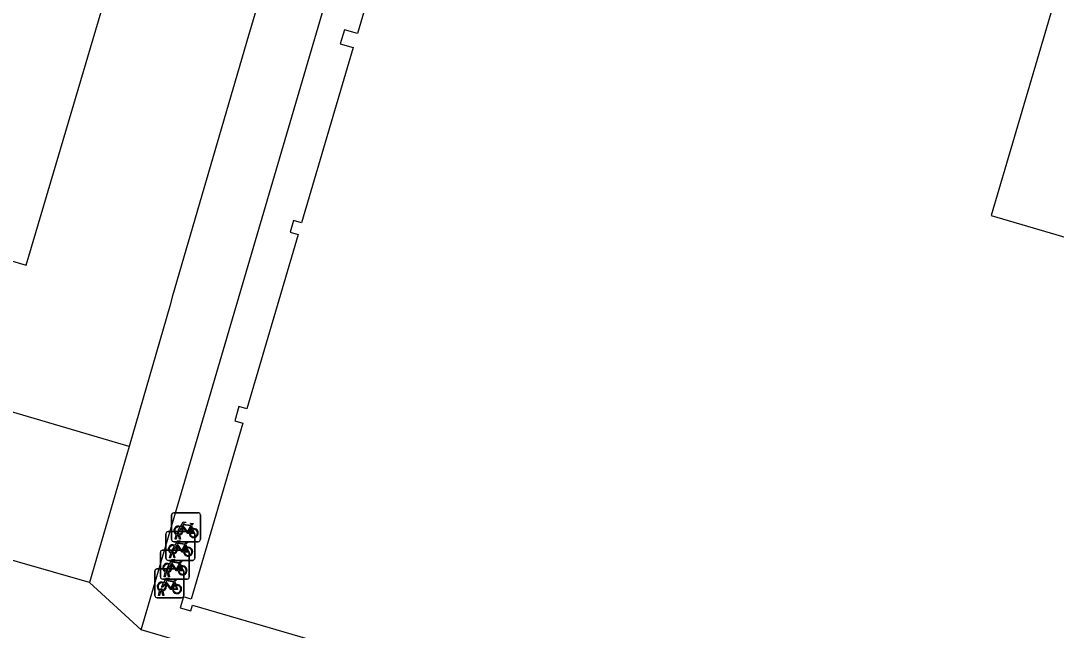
# Model space of a CAD drawing. Extents: x 161772 to 163123, y 383092 to 383917.
# Drawn here: x 162983.5 to 163019.32, y 383678.23 to 383699.32 of the extents above; entities that cross this region are included whole.
import ezdxf

# ---------------------------------------------------------------- set-up
doc = ezdxf.new("R2010")
doc.units = 0
for name, color, linetype in [('IMGEO_Fietsenrek', 7, 'Continuous'), ('IMGEO_Pand', 7, 'Continuous'), ('IMGEO_Rijbaan_lokaal_open', 7, 'Continuous'), ('IMGEO_Voetpad_open', 7, 'Continuous')]:
    doc.layers.add(name, color=color, linetype=linetype)

msp = doc.modelspace()

# ---------------------------------------------------------------- linework, layer by layer
at = {"layer": 'IMGEO_Fietsenrek'}
for p, q in [((162988.719, 383681.372), (162988.719, 383682.213)), ((162988.719, 383682.213), (162988.719, 383681.372)), ((162988.794, 383682.297), (162989.635, 383682.297)), ((162989.635, 383682.297), (162988.794, 383682.297)), ((162989.719, 383682.222), (162989.719, 383681.381)), ((162989.719, 383681.381), (162989.719, 383682.222)), ((162989.406, 383681.846), (162989.442, 383681.751)), ((162988.527, 383680.726), (162988.527, 383681.567)), ((162988.527, 383681.567), (162988.527, 383680.726)), ((162988.602, 383681.651), (162989.443, 383681.651)), ((162989.443, 383681.651), (162988.602, 383681.651)), ((162988.846, 383681.381), (162988.885, 383681.541)), ((162988.88, 383681.381), (162988.846, 383681.381)), ((162988.915, 383681.529), (162988.88, 383681.381)), ((162988.957, 383681.553), (162988.956, 383681.557)), ((162988.998, 383681.381), (162988.964, 383681.523)), ((162988.988, 383681.564), (162988.989, 383681.557)), ((162988.996, 383681.527), (162989.031, 383681.381)), ((162989.031, 383681.381), (162988.998, 383681.381)), ((162989.527, 383681.576), (162989.527, 383680.735)), ((162989.527, 383680.735), (162989.527, 383681.576)), ((162988.409, 383681.005), (162989.25, 383681.005)), ((162989.25, 383681.005), (162988.409, 383681.005)), ((162989.644, 383681.297), (162988.803, 383681.297)), ((162988.803, 383681.297), (162989.644, 383681.297)), ((162989.214, 383681.2), (162989.25, 383681.105)), ((162988.334, 383680.08), (162988.334, 383680.921)), ((162988.334, 383680.921), (162988.334, 383680.08)), ((162989.452, 383680.651), (162988.611, 383680.651)), ((162988.611, 383680.651), (162989.452, 383680.651)), ((162988.654, 383680.735), (162988.693, 383680.895)), ((162988.688, 383680.735), (162988.654, 383680.735)), ((162988.723, 383680.883), (162988.688, 383680.735)), ((162988.765, 383680.907), (162988.764, 383680.911)), ((162988.806, 383680.735), (162988.772, 383680.877)), ((162988.796, 383680.918), (162988.797, 383680.911)), ((162988.804, 383680.881), (162988.839, 383680.735)), ((162988.839, 383680.735), (162988.806, 383680.735)), ((162989.334, 383680.93), (162989.334, 383680.089)), ((162989.334, 383680.089), (162989.334, 383680.93)), ((162988.141, 383679.434), (162988.141, 383680.275)), ((162988.141, 383680.275), (162988.141, 383679.434)), ((162988.216, 383680.359), (162989.057, 383680.359)), ((162989.057, 383680.359), (162988.216, 383680.359)), ((162988.603, 383680.272), (162988.604, 383680.265)), ((162989.021, 383680.554), (162989.057, 383680.459)), ((162989.141, 383680.284), (162989.141, 383679.443)), ((162989.141, 383679.443), (162989.141, 383680.284)), ((162989.259, 383680.005), (162988.418, 383680.005)), ((162988.418, 383680.005), (162989.259, 383680.005)), ((162988.461, 383680.089), (162988.5, 383680.249)), ((162988.495, 383680.089), (162988.461, 383680.089)), ((162988.53, 383680.237), (162988.495, 383680.089)), ((162988.572, 383680.261), (162988.571, 383680.265)), ((162988.613, 383680.089), (162988.579, 383680.231)), ((162988.611, 383680.235), (162988.646, 383680.089)), ((162988.646, 383680.089), (162988.613, 383680.089)), ((162988.268, 383679.443), (162988.307, 383679.603)), ((162988.337, 383679.591), (162988.302, 383679.443)), ((162988.379, 383679.615), (162988.378, 383679.619)), ((162988.42, 383679.443), (162988.386, 383679.585)), ((162988.41, 383679.626), (162988.411, 383679.619)), ((162988.418, 383679.589), (162988.453, 383679.443)), ((162988.828, 383679.908), (162988.864, 383679.813)), ((162989.066, 383679.359), (162988.225, 383679.359)), ((162988.225, 383679.359), (162989.066, 383679.359)), ((162988.302, 383679.443), (162988.268, 383679.443)), ((162988.453, 383679.443), (162988.42, 383679.443))]:
    msp.add_line(p, q, dxfattribs=at)
for points in [[(162989.053, 383681.771), (162989.001, 383681.681), (162988.961, 383681.656), (162988.962, 383681.703), (162989.017, 383681.797)], [(162989.032, 383681.823), (162989.127, 383681.987), (162989.213, 383681.973), (162989.215, 383681.964), (162989.159, 383681.953), (162989.132, 383681.908), (162989.388, 383681.867)], [(162989.328, 383681.579), (162989.278, 383681.579), (162989.087, 383681.83), (162989.068, 383681.798)], [(162989.375, 383681.842), (162989.118, 383681.883), (162989.101, 383681.854), (162989.268, 383681.634), (162989.375, 383681.842)], [(162989.423, 383681.744), (162989.393, 383681.821), (162989.284, 383681.603), (162989.327, 383681.603)], [(162989.357, 383681.603), (162989.477, 383681.602), (162989.433, 383681.716)], [(162989.453, 383681.723), (162989.508, 383681.578), (162989.358, 383681.578)], [(162989.388, 383681.867), (162989.413, 383681.916), (162989.407, 383681.92), (162989.384, 383681.924), (162989.372, 383681.931), (162989.371, 383681.934), (162989.373, 383681.939), (162989.468, 383681.924), (162989.47, 383681.914), (162989.46, 383681.901), (162989.448, 383681.895), (162989.434, 383681.901), (162989.406, 383681.846)], [(162988.861, 383681.125), (162988.809, 383681.035), (162988.769, 383681.01), (162988.77, 383681.057), (162988.825, 383681.151)], [(162988.84, 383681.177), (162988.935, 383681.341), (162989.021, 383681.327), (162989.023, 383681.318), (162988.967, 383681.307), (162988.94, 383681.262), (162989.196, 383681.221)], [(162989.136, 383680.933), (162989.086, 383680.933), (162988.895, 383681.184), (162988.876, 383681.152)], [(162989.183, 383681.196), (162988.926, 383681.237), (162988.909, 383681.208), (162989.076, 383680.988), (162989.183, 383681.196)], [(162989.231, 383681.098), (162989.201, 383681.175), (162989.092, 383680.957), (162989.135, 383680.957)], [(162989.165, 383680.957), (162989.285, 383680.956), (162989.241, 383681.07)], [(162989.261, 383681.077), (162989.316, 383680.932), (162989.166, 383680.932)], [(162989.196, 383681.221), (162989.221, 383681.27), (162989.215, 383681.274), (162989.192, 383681.278), (162989.18, 383681.285), (162989.179, 383681.288), (162989.181, 383681.293), (162989.276, 383681.278), (162989.278, 383681.268), (162989.268, 383681.255), (162989.256, 383681.249), (162989.242, 383681.255), (162989.214, 383681.2)], [(162988.647, 383680.531), (162988.742, 383680.695), (162988.828, 383680.681), (162988.83, 383680.672), (162988.774, 383680.661), (162988.747, 383680.616), (162989.003, 383680.575)], [(162989.003, 383680.575), (162989.028, 383680.624), (162989.022, 383680.628), (162988.999, 383680.632), (162988.987, 383680.639), (162988.986, 383680.642), (162988.988, 383680.647), (162989.083, 383680.632), (162989.085, 383680.622), (162989.075, 383680.609), (162989.063, 383680.603), (162989.049, 383680.609), (162989.021, 383680.554)], [(162988.668, 383680.479), (162988.616, 383680.389), (162988.576, 383680.364), (162988.577, 383680.411), (162988.632, 383680.505)], [(162988.943, 383680.287), (162988.893, 383680.287), (162988.702, 383680.538), (162988.683, 383680.506)], [(162988.99, 383680.55), (162988.733, 383680.591), (162988.716, 383680.562), (162988.883, 383680.342), (162988.99, 383680.55)], [(162989.038, 383680.452), (162989.008, 383680.529), (162988.899, 383680.311), (162988.942, 383680.311)], [(162988.972, 383680.311), (162989.092, 383680.31), (162989.048, 383680.424)], [(162989.068, 383680.431), (162989.123, 383680.286), (162988.973, 383680.286)], [(162988.454, 383679.885), (162988.549, 383680.049), (162988.635, 383680.035), (162988.637, 383680.026), (162988.581, 383680.015), (162988.554, 383679.97), (162988.81, 383679.929)], [(162988.797, 383679.904), (162988.54, 383679.945), (162988.523, 383679.916), (162988.69, 383679.696), (162988.797, 383679.904)], [(162988.81, 383679.929), (162988.835, 383679.978), (162988.829, 383679.982), (162988.806, 383679.986), (162988.794, 383679.993), (162988.793, 383679.996), (162988.795, 383680.001), (162988.89, 383679.986), (162988.892, 383679.976), (162988.882, 383679.963), (162988.87, 383679.957), (162988.856, 383679.963), (162988.828, 383679.908)], [(162988.475, 383679.833), (162988.423, 383679.743), (162988.383, 383679.718), (162988.384, 383679.765), (162988.439, 383679.859)], [(162988.75, 383679.641), (162988.7, 383679.641), (162988.509, 383679.892), (162988.49, 383679.86)], [(162988.845, 383679.806), (162988.815, 383679.883), (162988.706, 383679.665), (162988.749, 383679.665)], [(162988.779, 383679.665), (162988.899, 383679.664), (162988.855, 383679.778)], [(162988.875, 383679.785), (162988.93, 383679.64), (162988.78, 383679.64)]]:
    msp.add_lwpolyline(points, dxfattribs=at)
for centre, radius, start, end in [((162988.797, 383682.219), 0.0779, 92.4484, 184.2845), ((162988.797, 383682.219), 0.0779, 92.4484, 184.2845), ((162989.641, 383682.219), 0.0779, 2.4484, 94.2845), ((162989.641, 383682.219), 0.0779, 2.4484, 94.2845), ((162988.959, 383681.682), 0.159, 62.6766, 242.1369), ((162988.959, 383681.682), 0.129, 63.3192, 238.903), ((162988.959, 383681.682), 0.129, 283.6043, 43.4302), ((162988.959, 383681.682), 0.159, 283.5766, 46.6042), ((162989.486, 383681.598), 0.159, 113.3408, 178.3217), ((162989.486, 383681.598), 0.159, 187.0065, 105.7708), ((162989.486, 383681.598), 0.129, 113.923, 177.9556), ((162989.486, 383681.598), 0.129, 188.6715, 104.5883), ((162988.605, 383681.573), 0.0779, 92.4484, 184.2845), ((162988.605, 383681.573), 0.0779, 92.4484, 184.2845), ((162988.797, 383681.375), 0.0779, 182.4484, 274.2845), ((162988.797, 383681.375), 0.0779, 182.4484, 274.2845), ((162988.939, 383681.553), 0.0499, 12.8025, 158.6934), ((162988.959, 383681.682), 0.159, 253.9967, 271.7867), ((162988.939, 383681.553), 0.0174, 12.8025, 163.4502), ((162988.959, 383681.682), 0.129, 253.415, 269.0204), ((162989.449, 383681.573), 0.0779, 2.4484, 94.2845), ((162989.449, 383681.573), 0.0779, 2.4484, 94.2845), ((162989.641, 383681.375), 0.0779, 272.4484, 4.2845), ((162989.641, 383681.375), 0.0779, 272.4484, 4.2845), ((162988.412, 383680.927), 0.0779, 92.4484, 184.2845), ((162988.412, 383680.927), 0.0779, 92.4484, 184.2845), ((162988.767, 383681.036), 0.159, 62.6766, 242.1369), ((162988.767, 383681.036), 0.129, 63.3192, 238.903), ((162988.767, 383681.036), 0.129, 283.6043, 43.4302), ((162988.767, 383681.036), 0.159, 283.5766, 46.6042), ((162989.294, 383680.952), 0.159, 113.3408, 178.3217), ((162989.294, 383680.952), 0.159, 187.0065, 105.7708), ((162989.294, 383680.952), 0.129, 113.923, 177.9556), ((162989.294, 383680.952), 0.129, 188.6715, 104.5883), ((162989.256, 383680.927), 0.0779, 2.4484, 94.2845), ((162989.256, 383680.927), 0.0779, 2.4484, 94.2845), ((162988.605, 383680.729), 0.0779, 182.4484, 274.2845), ((162988.605, 383680.729), 0.0779, 182.4484, 274.2845), ((162988.747, 383680.907), 0.0499, 12.8025, 158.6934), ((162988.767, 383681.036), 0.159, 253.9967, 271.7867), ((162988.747, 383680.907), 0.0174, 12.8025, 163.4502), ((162988.767, 383681.036), 0.129, 253.415, 269.0204), ((162989.449, 383680.729), 0.0779, 272.4484, 4.2845), ((162989.449, 383680.729), 0.0779, 272.4484, 4.2845), ((162988.219, 383680.281), 0.0779, 92.4484, 184.2845), ((162988.219, 383680.281), 0.0779, 92.4484, 184.2845), ((162988.574, 383680.39), 0.159, 62.6766, 242.1369), ((162988.574, 383680.39), 0.129, 63.3192, 238.903), ((162988.554, 383680.261), 0.0499, 12.8025, 158.6934), ((162988.554, 383680.261), 0.0174, 12.8025, 163.4502), ((162988.574, 383680.39), 0.129, 283.6043, 43.4302), ((162988.574, 383680.39), 0.159, 283.5766, 46.6042), ((162989.101, 383680.306), 0.159, 113.3408, 178.3217), ((162989.101, 383680.306), 0.159, 187.0065, 105.7708), ((162989.101, 383680.306), 0.129, 113.923, 177.9556), ((162989.101, 383680.306), 0.129, 188.6715, 104.5883), ((162989.063, 383680.281), 0.0779, 2.4484, 94.2845), ((162989.063, 383680.281), 0.0779, 2.4484, 94.2845), ((162988.412, 383680.083), 0.0779, 182.4484, 274.2845), ((162988.412, 383680.083), 0.0779, 182.4484, 274.2845), ((162988.574, 383680.39), 0.159, 253.9967, 271.7867), ((162988.574, 383680.39), 0.129, 253.415, 269.0204), ((162989.256, 383680.083), 0.0779, 272.4484, 4.2845), ((162989.256, 383680.083), 0.0779, 272.4484, 4.2845), ((162988.381, 383679.744), 0.159, 62.6766, 242.1369), ((162988.381, 383679.744), 0.129, 63.3192, 238.903), ((162988.361, 383679.615), 0.0499, 12.8025, 158.6934), ((162988.381, 383679.744), 0.159, 253.9967, 271.7867), ((162988.361, 383679.615), 0.0174, 12.8025, 163.4502), ((162988.381, 383679.744), 0.129, 253.415, 269.0204), ((162988.381, 383679.744), 0.129, 283.6043, 43.4302), ((162988.381, 383679.744), 0.159, 283.5766, 46.6042), ((162988.908, 383679.66), 0.159, 113.3408, 178.3217), ((162988.908, 383679.66), 0.159, 187.0065, 105.7708), ((162988.908, 383679.66), 0.129, 113.923, 177.9556), ((162988.908, 383679.66), 0.129, 188.6715, 104.5883), ((162988.219, 383679.437), 0.0779, 182.4484, 274.2845), ((162988.219, 383679.437), 0.0779, 182.4484, 274.2845), ((162989.063, 383679.437), 0.0779, 272.4484, 4.2845), ((162989.063, 383679.437), 0.0779, 272.4484, 4.2845)]:
    msp.add_arc(centre, radius, start, end, dxfattribs=at)
at = {"layer": 'IMGEO_Pand'}
for points in [[(162995.435, 383699.859), (162995.146, 383698.875), (162994.699, 383699.006), (162994.555, 383698.518), (162994.998, 383698.388), (162993.219, 383692.326), (162992.942, 383692.407), (162992.823, 383692.002), (162993.095, 383691.922), (162991.325, 383685.893), (162991.05, 383685.974), (162990.903, 383685.476), (162991.184, 383685.394), (162989.398, 383679.31), (162989.128, 383679.389), (162989.018, 383679.012), (162989.385, 383678.904), (162989.444, 383679.107), (162995.01, 383677.473)], [(163018.734, 383699.908), (163019.182, 383699.776), (163017.069, 383692.58), (163048.103, 383683.459)]]:
    msp.add_lwpolyline(points, dxfattribs=at)
at = {"layer": 'IMGEO_Rijbaan_lokaal_open'}
for points in [[(162945.085, 383702.317), (162949.375, 383700.996), (162970.159, 383694.849), (162983.698, 383690.865), (162986.528, 383700.457), (162969.726, 383705.484), (162955.633, 383709.603), (162951.76, 383710.591)], [(162992.806, 383703.612), (162991.385, 383698.8), (162988.752, 383689.804), (162988.66, 383689.445), (162987.249, 383684.588)], [(162987.249, 383684.588), (162962.681, 383691.831), (162946.108, 383696.675)]]:
    msp.add_lwpolyline(points, dxfattribs=at)
at = {"layer": 'IMGEO_Voetpad_open'}
for points in [[(162987.675, 383678.251), (162995.928, 383706.372), (162996.124, 383706.315)], [(162985.885, 383679.89), (162980.972, 383681.299), (162961.892, 383686.897), (162945.013, 383691.788)], [(162987.249, 383684.588), (162985.885, 383679.89)], [(162987.675, 383678.251), (162985.885, 383679.89)], [(163042.936, 383662.935), (163042.67, 383662.024), (162987.675, 383678.251)]]:
    msp.add_lwpolyline(points, dxfattribs=at)

doc.saveas('drawing.dxf')
